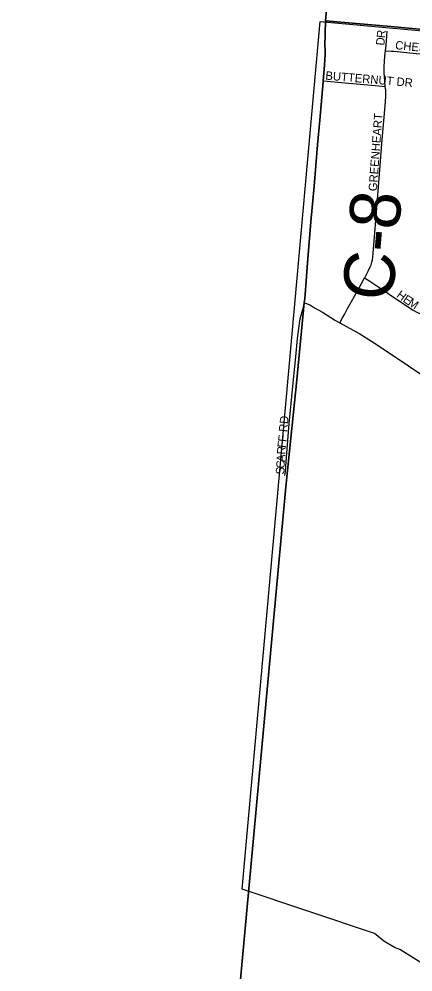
# Model space of a CAD drawing. Extents: x 1410790 to 1770854, y 566777 to 831614.
# Drawn here: x 1533825 to 1536162, y 709330 to 714986 of the extents above; entities that cross this region are included whole.
import ezdxf

# ---------------------------------------------------------------- set-up
doc = ezdxf.new("R2010")
doc.units = 0
for name, color, linetype in [('GM_X_Adjacent_County', 7, 'Continuous'), ('GM_X_City_Street', 7, 'Continuous'), ('GM_X_City_Street_Text', 7, 'Continuous'), ('GM_X_Corporation', 7, 'Continuous'), ('GM_X_County', 7, 'Continuous'), ('GM_X_County_Road', 7, 'Continuous'), ('GM_X_County_Road_Text', 7, 'Continuous'), ('GM_X_Township', 7, 'Continuous')]:
    doc.layers.add(name, color=color, linetype=linetype)

msp = doc.modelspace()

# ---------------------------------------------------------------- linework, layer by layer
at = {"layer": 'GM_X_Adjacent_County'}
msp.add_lwpolyline([(1533824.8, 695073.1), (1534147.5, 698733.2), (1534170.1, 699005.2), (1535086.4, 708725.9), (1535407.5, 712209), (1535471.8, 712844), (1535517.2, 713301.6), (1535519.7, 713326.1), (1535521.2, 713351.3), (1535536.5, 713537.9), (1535556.5, 713782.6), (1535574.8, 713994.5), (1535595.7, 714239.1), (1535608.8, 714385.7), (1535628.9, 714613.7), (1535629.3, 714618.5), (1535636.6, 714711.5), (1535640.2, 714776.6), (1535640.1, 714809), (1535639.2, 714824.7), (1535643.5, 714974.4), (1536109.9, 720210.8)], dxfattribs=at)
at = {"layer": 'GM_X_City_Street'}
for points in [[(1535998.1, 714797.8), (1536001.9, 714831.6), (1536009.3, 714913)], [(1535997.6, 714586.3), (1535994.6, 714619.7), (1535991.6, 714668.6), (1535991.2, 714701.3), (1535994.6, 714766.6), (1535998.1, 714797.8)], [(1535998.1, 714797.8), (1536033.6, 714795.6), (1536050.1, 714794.6), (1536181.7, 714782.2), (1536313.4, 714770.7), (1536322.1, 714769.9)], [(1535629.3, 714618.5), (1535653, 714616.5), (1535736.8, 714609.1), (1535958.7, 714589.7), (1535997.6, 714586.3)], [(1535874.9, 713449.5), (1535877.7, 713454.5), (1535896.1, 713489.9), (1535907.5, 713515), (1535912.8, 713527.4), (1535918, 713542.8), (1535921.5, 713557), (1535923.8, 713573.2), (1535925.5, 713596.7), (1535945, 713838.8), (1535963.3, 714065.4), (1535977.3, 714244.7), (1535998.4, 714494.2), (1536001.1, 714527.2), (1536000.2, 714562.8), (1535997.6, 714586.3)], [(1535727.4, 713183.3), (1535743, 713211.3), (1535754.9, 713232.8), (1535774, 713267.1), (1535838.2, 713382.9), (1535874.9, 713449.5)], [(1535874.9, 713449.5), (1535905.2, 713429.7), (1535960, 713393.9), (1536081, 713310.2), (1536163.3, 713256.8), (1536177.6, 713248.9), (1536192.4, 713241.9), (1536207.8, 713236.3), (1536223.6, 713232.3), (1536255.9, 713227.6), (1536313.4, 713222.4), (1536408, 713214.8), (1536473.1, 713209.6), (1536497, 713207.7)], [(1535452, 712845.7), (1535465.9, 712981.6), (1535477, 713090.1), (1535488.4, 713179.1), (1535493, 713206), (1535499.1, 713227.7), (1535504.4, 713247.5), (1535509.6, 713267.1), (1535514.4, 713286.3), (1535517.2, 713301.6)], [(1535517.2, 713301.6), (1535530.4, 713297.1), (1535552.9, 713286.7), (1535576.6, 713272.5), (1535624.8, 713245.1), (1535703, 713197), (1535727.4, 713183.3)], [(1535727.4, 713183.3), (1535845.8, 713116.6), (1535915.8, 713073.7), (1536026.7, 713001.2), (1536243.7, 712854.5), (1536356.6, 712777.2)], [(1535402.3, 712276.7), (1535404.9, 712301), (1535410.1, 712358.3), (1535415.3, 712433.8), (1535428.2, 712582.9), (1535450.1, 712827.3), (1535452, 712845.7)]]:
    msp.add_lwpolyline(points, dxfattribs=at)
at = {"layer": 'GM_X_Corporation'}
msp.add_lwpolyline([(1536520.5, 709189.3), (1536084.2, 709462.2), (1536052.3, 709474.8), (1535988.8, 709512.1), (1535933.4, 709557.2), (1535148.9, 709821.5), (1535460.4, 713294.3), (1535611.1, 714972.1), (1538125.2, 714742.2), (1538076.8, 714189.3), (1538066.4, 714107.8), (1539266.6, 713984.3), (1539191.9, 713263.2), (1540541.3, 713138.1)], dxfattribs=at)
at = {"layer": 'GM_X_County'}
msp.add_lwpolyline([(1533824.8, 695073.1), (1534147.5, 698733.2), (1534170.1, 699005.2), (1535086.4, 708725.9), (1535407.5, 712209), (1535471.8, 712844), (1535517.2, 713301.6), (1535519.7, 713326.1), (1535521.2, 713351.3), (1535536.5, 713537.9), (1535556.5, 713782.6), (1535574.8, 713994.5), (1535595.7, 714239.1), (1535608.8, 714385.7), (1535628.9, 714613.7), (1535629.3, 714618.5), (1535636.6, 714711.5), (1535640.2, 714776.6), (1535640.1, 714809), (1535639.2, 714824.7), (1535643.5, 714974.4), (1536109.9, 720210.8)], dxfattribs=at)
at = {"layer": 'GM_X_County_Road'}
for points in [[(1535629.3, 714618.5), (1535636.6, 714711.5), (1535640.2, 714776.6), (1535640.1, 714805.3), (1535640.1, 714809), (1535639.3, 714824.7)], [(1535517.2, 713301.6), (1535519.6, 713324.9), (1535521.2, 713351.3), (1535536.5, 713537.8), (1535556.5, 713782.6), (1535574.8, 713994.5), (1535595.7, 714239.1), (1535608.8, 714385.7), (1535628.9, 714613.7), (1535629.3, 714618.5)]]:
    msp.add_lwpolyline(points, dxfattribs=at)
at = {"layer": 'GM_X_Township'}
for points in [[(1536109.9, 720210.8), (1535643.5, 714974.4), (1536009.5, 714944), (1541246.4, 714460.7), (1541691.9, 714420.1), (1541923.4, 714398.9), (1548437.3, 713818.3), (1549151.2, 713753.6), (1551760.4, 713504.3), (1552475.2, 713454.2), (1554274.2, 713261.1), (1561321.7, 712527.7), (1562336.2, 712409.9), (1567635.1, 711954), (1567699, 712623.5), (1567713.4, 712780.3), (1567736.3, 713023.8), (1567847.7, 714189.3), (1568119.6, 717279)], [(1548437.3, 713818.3), (1541923.4, 714398.9), (1541691.9, 714420.1), (1541246.4, 714460.7), (1536009.5, 714944), (1535643.5, 714974.4), (1535639.2, 714824.7), (1535640.1, 714809), (1535640.2, 714776.6), (1535636.6, 714711.5), (1535629.3, 714618.5), (1535628.9, 714613.7), (1535608.8, 714385.7), (1535595.7, 714239.1), (1535574.8, 713994.5), (1535556.5, 713782.6), (1535536.5, 713537.9), (1535521.2, 713351.3), (1535519.7, 713326.1), (1535517.2, 713301.6), (1535471.8, 712844), (1535407.5, 712209), (1535086.4, 708725.9), (1534170.1, 699005.2)]]:
    msp.add_lwpolyline(points, dxfattribs=at)

# ---------------------------------------------------------------- texts
at = {"layer": 'GM_X_City_Street_Text'}
for s, rotation, p in [('R', 83.6974, (1535995.4, 714870.7)), ('D', 84.4503, (1535991.2, 714827)), ('CHESTNUT', 354.523, (1536054.5, 714806.9)), ('BUTTERNUT DR', 355.1012, (1535640.6, 714626.5)), ('GREENHEART', 85.7406, (1535947.3, 713962.4)), ('H', 322.7673, (1536059.9, 713339.2)), ('E', 326.8691, (1536098.2, 713310.3)), ('M', 327.6777, (1536128.3, 713290.6)), ('RD', 83.9946, (1535414.9, 712532.5)), ('F', 83.3053, (1535410.6, 712473.6)), ('F', 83.8816, (1535406.8, 712438.7)), ('A', 86.6994, (1535401.6, 712355.9)), ('R', 85.9767, (1535404.1, 712399.7)), ('C', 86.6949, (1535399.3, 712316.4)), ('S', 86.7065, (1535397.3, 712281.3))]:
    msp.add_text(s, height=50, rotation=rotation, dxfattribs=at).set_placement(p)
at = {"layer": 'GM_X_County_Road_Text'}
msp.add_text('C-8', height=300, rotation=84.9824, dxfattribs=at).set_placement((1536040.5, 713307))

doc.saveas('drawing.dxf')
